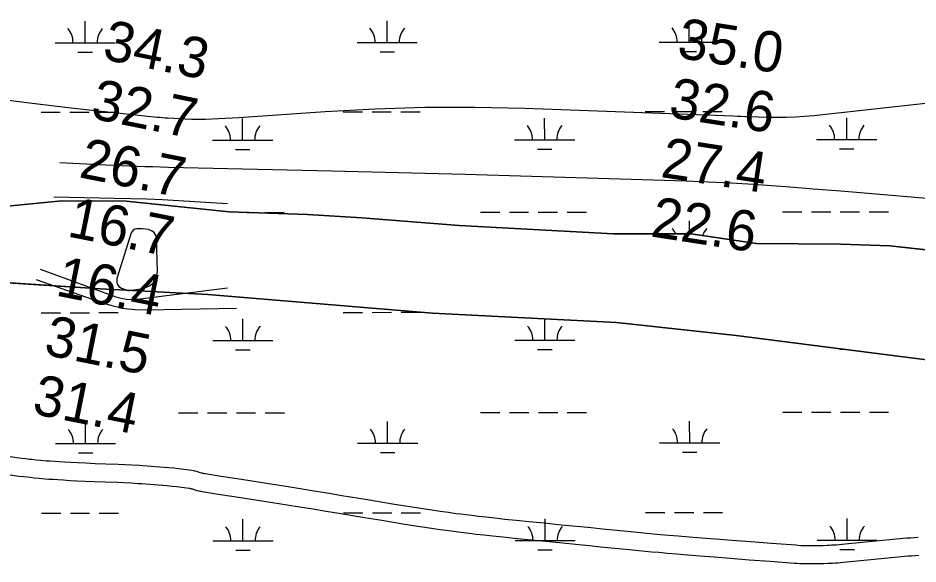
# Model space of a CAD drawing. Extents: x 3297753 to 3335611, y 652252 to 677623.
# Drawn here: x 3330202 to 3331697, y 668650 to 669556 of the extents above; entities that cross this region are included whole.
import ezdxf

# ---------------------------------------------------------------- set-up
doc = ezdxf.new("R2010")
doc.units = 0
for name, color, linetype in [('V-RIVR-EDGE', 7, 'Continuous'), ('V-RIVR-RANG', 7, 'Continuous'), ('V-ROAD-CNTR', 7, 'Continuous'), ('V-SITE-VEGE', 7, 'Continuous'), ('V-TOPO-MAJR', 7, 'Continuous'), ('V-TOPO-MINR', 7, 'Continuous'), ('V-TOPO-SHOR', 7, 'Continuous'), ('V-WETL-SWMP', 7, 'Continuous')]:
    doc.layers.add(name, color=color, linetype=linetype)

msp = doc.modelspace()

# ---------------------------------------------------------------- linework, layer by layer
at = {"layer": 'V-RIVR-EDGE'}
msp.add_spline([(3327879, 670102.9), (3327909.3, 670104.9), (3327926.7, 670106.1), (3327962.3, 670106.8), (3327996.3, 670108), (3328015, 670108.8), (3328042.3, 670105), (3328062.6, 670102.9), (3328094.5, 670098.6), (3328101.6, 670103.6), (3328106.1, 670108.1), (3328109.9, 670108.1), (3328113.2, 670105.6), (3328121.1, 670103.6), (3328140.9, 670101), (3328178.7, 670099.7), (3328196.1, 670097.6), (3328207.2, 670094.6), (3328211, 670092.1), (3328225.9, 670091.3), (3328237.1, 670091.2), (3328253.7, 670091.6), (3328283.9, 670090.3), (3328309.2, 670091.5), (3328328.3, 670093.5), (3328353.1, 670093.9), (3328373.9, 670092.6), (3328397.1, 670089.6), (3328436.4, 670086.6), (3328470, 670085.7), (3328495.3, 670084.8), (3328529.3, 670084.3), (3328562.9, 670085.9), (3328581.9, 670085.4), (3328597.2, 670084.6), (3328612.6, 670082), (3328629.2, 670079.9), (3328651.1, 670076.5), (3328668.9, 670073.6), (3328716.2, 670069.3), (3328740.2, 670068.4), (3328772.9, 670065), (3328798.2, 670063.7), (3328814, 670061.6), (3328843, 670058.2), (3328884.4, 670051.1), (3328947.8, 670045.6), (3328986.8, 670040.1), (3329014.5, 670034.6), (3329039.8, 670029.6), (3329079.1, 670019.1), (3329124.7, 670008.6), (3329210.5, 669992.7), (3329241.5, 669987.2), (3329286.7, 669980.1), (3329317.8, 669975.4), (3329352.6, 669971.2), (3329396.9, 669965.3), (3329465.7, 669959.7), (3329492.6, 669954.3), (3329527, 669948.8), (3329556, 669942.9), (3329583.8, 669936.2), (3329600.3, 669930), (3329611.5, 669928.7), (3329625.2, 669928.2), (3329648.8, 669927.8), (3329666.6, 669926.1), (3329693.2, 669922.7), (3329774.8, 669908.4), (3329850.2, 669893.7), (3329890, 669886.5), (3329918.9, 669879.8), (3329941.3, 669876.5), (3329962, 669873.1), (3329989.8, 669871), (3330069.4, 669864.5), (3330091.7, 669861.6), (3330120.7, 669856.1), (3330141.9, 669852.8), (3330170.9, 669851), (3330191.6, 669850.2), (3330212.3, 669849.7), (3330238.4, 669846.3), (3330274.1, 669840.4), (3330355.3, 669822.4), (3330381.4, 669820.3), (3330431.1, 669814.7), (3330464.7, 669813.8), (3330513.6, 669809.2), (3330561.2, 669805.7), (3330584, 669804), (3330637.1, 669801), (3330674.4, 669799.6), (3330707.9, 669797.9), (3330749.8, 669792.4), (3330780.4, 669789.8), (3330809, 669786.9), (3330831.4, 669784.7), (3330848.4, 669785.9), (3330866.6, 669789.6), (3330884.9, 669794.6), (3330893.6, 669794.1), (3330906.9, 669793.7), (3330923.4, 669790.7), (3330940.4, 669781.6), (3330946.6, 669780.7), (3330953.3, 669780.3), (3330958.2, 669786.9), (3330962, 669787.7), (3330965.7, 669787.3), (3330967.8, 669783.2), (3330973.1, 669769.5), (3330975.6, 669767), (3330981, 669764.5), (3330984.7, 669767.4), (3330987.6, 669774), (3330991.8, 669777.3), (3331000.1, 669777.7), (3331005.5, 669778.1), (3331011.3, 669781.4), (3331022.1, 669785.1), (3331023.7, 669785.5), (3331026.2, 669782.2), (3331030.3, 669776.4), (3331038.6, 669776.4), (3331044.4, 669776.8), (3331050.2, 669778), (3331054.8, 669778.8), (3331068.9, 669778.4), (3331079.3, 669779.2), (3331088, 669778.7), (3331096.7, 669779.5), (3331100.4, 669778.7), (3331108.2, 669771.2), (3331113.2, 669771.2), (3331121.1, 669772.8), (3331128.1, 669773.6), (3331143.9, 669769), (3331154.7, 669769.9), (3331158.4, 669767.8), (3331164.6, 669760.3), (3331169.6, 669760.3), (3331175.8, 669762.8), (3331180.3, 669762.7), (3331192.8, 669759.4), (3331206, 669756), (3331214.7, 669757.7), (3331223.9, 669763.5), (3331225.9, 669763), (3331237.5, 669752.7), (3331238.8, 669753.1), (3331240, 669760.1), (3331242.5, 669760.5), (3331250.4, 669755.1), (3331256.2, 669749.3), (3331262.4, 669748.4), (3331263.6, 669752.6), (3331269, 669755.1), (3331274.8, 669753.4), (3331290.1, 669744.6), (3331296.8, 669744.6), (3331310.9, 669739.6), (3331321.6, 669738.8), (3331332.4, 669738.3), (3331340.7, 669732.5), (3331349, 669731.2), (3331362.2, 669732), (3331368.9, 669729.1), (3331376.3, 669727.4), (3331379.6, 669728.7), (3331384.2, 669733.2), (3331397.5, 669728.6), (3331436.8, 669724.4), (3331469.1, 669717.3), (3331474.5, 669712.3), (3331486.1, 669701.9), (3331496.4, 669696.1), (3331511.8, 669694.4), (3331531.7, 669691.4), (3331557.3, 669686.8), (3331578.1, 669685.1), (3331588.4, 669685.1), (3331603.3, 669680.9), (3331608.7, 669678.4), (3331618.2, 669678.8), (3331625.7, 669676.3), (3331636.1, 669675.8), (3331657.2, 669675.8), (3331666.3, 669676.6), (3331680.4, 669674.5), (3331691.6, 669672.8), (3331702.8, 669669.4), (3331714.4, 669665.3), (3331719.8, 669665.7), (3331726, 669669.4), (3331732.6, 669668.5), (3331738, 669666.9), (3331755.8, 669667.6), (3331766.6, 669666.8), (3331779, 669665.5), (3331787.7, 669668.4), (3331791.9, 669670), (3331794.8, 669670), (3331801.4, 669667.9), (3331808.5, 669668.3), (3331815.5, 669663.4), (3331821.7, 669661.3), (3331825.9, 669661.7), (3331830.8, 669662.5), (3331839.1, 669661.2), (3331846.2, 669655.8), (3331852.4, 669655.8), (3331864.8, 669656.6), (3331872.3, 669657), (3331889.7, 669655.3), (3331900, 669654.9), (3331916.6, 669653.6), (3331924.1, 669652.7), (3331930.7, 669649.4), (3331935.7, 669650.2), (3331941.5, 669650.2), (3331948.1, 669650.2), (3331956.8, 669650.2), (3331966.8, 669647.2), (3331981.7, 669645.1), (3331990.8, 669643.9), (3332001.6, 669643.4), (3332005.7, 669646.3), (3332010.3, 669644.6), (3332016.5, 669642.1), (3332023.1, 669641.3), (3332039.7, 669639.2), (3332059.1, 669630.8), (3332062.5, 669632.9), (3332067, 669633.7), (3332073.7, 669634.1), (3332089, 669633.2), (3332101.4, 669633.2), (3332115.9, 669633.2), (3332125.1, 669633.2), (3332139.6, 669633.1), (3332150.3, 669632.7), (3332166.5, 669629.7), (3332179.8, 669630.5), (3332191, 669632.2), (3332200.1, 669630.1), (3332207.1, 669628.8), (3332212.9, 669629.2), (3332215.8, 669630), (3332219.5, 669629.2), (3332232.4, 669626.7), (3332234.9, 669629.2), (3332239, 669632.9), (3332244.8, 669632.9), (3332253.1, 669631.2), (3332258.1, 669632), (3332261.8, 669629.9), (3332268.5, 669629.5), (3332273, 669630.7), (3332275.1, 669632), (3332285, 669629.9), (3332290.8, 669629.8), (3332293.3, 669629.8), (3332298.3, 669629), (3332303.7, 669629.4), (3332312.8, 669630.2), (3332314.5, 669630.6), (3332354.7, 669624.3), (3332366.7, 669623.4), (3332390.7, 669623), (3332415.2, 669622.9), (3332438.8, 669617), (3332453.7, 669616.6), (3332468.6, 669614.5), (3332485.6, 669611.1), (3332505.5, 669613.2), (3332519.2, 669612.3), (3332550.3, 669608.5), (3332567.6, 669604.7), (3332646, 669592.5), (3332665, 669588.3), (3332709.7, 669577), (3332735, 669570.3), (3332776, 669559.4), (3332815.4, 669549.4), (3332854.3, 669540.6), (3332875, 669535.1), (3332887.9, 669534.7), (3332914.8, 669526.8), (3332960.8, 669517.9), (3332988.5, 669515.4), (3333017.1, 669512), (3333049.9, 669503.2), (3333078, 669496.1), (3333131.5, 669481.5), (3333169.6, 669468.9), (3333225.5, 669452.2), (3333307.1, 669428), (3333339.8, 669421.3), (3333351, 669420.8), (3333373.8, 669415), (3333402.3, 669404.1), (3333408.5, 669402.3)], degree=3, dxfattribs=at)
at = {"layer": 'V-ROAD-CNTR'}
for points in [[(3330390.5, 668813.6), (3330379, 668814.2), (3330368.1, 668814.7), (3330347.8, 668815.5), (3330330, 668816.2), (3330314.5, 668816.8), (3330301, 668817.4), (3330289.2, 668818), (3330278.9, 668818.6), (3330269.9, 668819.1), (3330262, 668819.7), (3330255.2, 668820.2), (3330249.2, 668820.6), (3330244, 668821.1), (3330239.4, 668821.5), (3330231.4, 668822.3), (3330225.4, 668822.9), (3330220.9, 668823.4), (3330214.2, 668824.2), (3330207.5, 668825), (3330188.8, 668827.5)], [(3331539.5, 668680), (3331533.7, 668679.8), (3331528.6, 668679.7), (3331524.3, 668679.7), (3331520.5, 668679.7), (3331517.1, 668679.7), (3331514.2, 668679.8), (3331509.1, 668679.9), (3331505.3, 668680), (3331502.4, 668680.1), (3331498.1, 668680.4), (3331493.8, 668680.7), (3331453.7, 668683.6), (3331418.5, 668686.3), (3331387.7, 668688.6), (3331360.8, 668690.7), (3331337.2, 668692.6), (3331316.6, 668694.3), (3331298.6, 668695.8), (3331282.8, 668697.1), (3331269, 668698.3), (3331257, 668699.4), (3331235.9, 668701.4), (3331220, 668702.9), (3331208.2, 668704), (3331190.4, 668705.8), (3331172.6, 668707.6), (3331154.1, 668709.5), (3331136.7, 668711.2), (3331104.2, 668714.4), (3331075.8, 668717.2), (3331050.9, 668719.6), (3331029.2, 668721.8), (3331010.3, 668723.8), (3330993.7, 668725.6), (3330979.2, 668727.2), (3330966.5, 668728.7), (3330955.4, 668730), (3330945.8, 668731.2), (3330937.3, 668732.2), (3330929.9, 668733.2), (3330917, 668734.9), (3330907.3, 668736.3), (3330900, 668737.3), (3330889.1, 668738.9), (3330878.2, 668740.5), (3330866.9, 668742.3), (3330845.7, 668745.7), (3330827.1, 668748.7), (3330810.9, 668751.3), (3330782.4, 668756), (3330739.8, 668763.1), (3330718.4, 668766.6), (3330697, 668770.1), (3330673.9, 668773.8), (3330653.7, 668777), (3330618.4, 668782.5), (3330565.5, 668790.8), (3330539, 668795), (3330512.7, 668799.2), (3330511.6, 668799.3), (3330510.7, 668799.5), (3330509.9, 668799.7), (3330508, 668800.2), (3330506.3, 668800.7), (3330502.9, 668801.7), (3330500.2, 668802.5), (3330498, 668803.1), (3330496.2, 668803.6), (3330494.8, 668803.9), (3330492.6, 668804.3), (3330490.5, 668804.7), (3330485.9, 668805.3), (3330481.5, 668805.9), (3330477.2, 668806.5), (3330472.9, 668807), (3330468.7, 668807.5), (3330460.4, 668808.5), (3330452.4, 668809.3), (3330444.6, 668810), (3330437.1, 668810.6), (3330429.8, 668811.2), (3330422.8, 668811.7), (3330416, 668812.2), (3330409.3, 668812.6), (3330402.9, 668813), (3330390.6, 668813.6)], [(3330389.1, 668783.7), (3330377.6, 668784.2), (3330366.8, 668784.7), (3330346.6, 668785.5), (3330328.8, 668786.2), (3330313.2, 668786.8), (3330299.6, 668787.4), (3330287.6, 668788), (3330277.1, 668788.6), (3330268, 668789.2), (3330259.9, 668789.7), (3330252.9, 668790.2), (3330246.7, 668790.7), (3330241.4, 668791.2), (3330236.6, 668791.6), (3330228.4, 668792.4), (3330222.2, 668793), (3330217.5, 668793.6), (3330210.6, 668794.4), (3330203.6, 668795.2), (3330184.8, 668797.7)], [(3331540.4, 668650), (3331534.4, 668649.9), (3331529.1, 668649.7), (3331524.5, 668649.7), (3331520.4, 668649.7), (3331516.8, 668649.7), (3331513.6, 668649.8), (3331508.2, 668649.9), (3331504.1, 668650), (3331500.9, 668650.2), (3331496.3, 668650.4), (3331491.7, 668650.7), (3331451.4, 668653.7), (3331416.2, 668656.3), (3331385.4, 668658.7), (3331358.4, 668660.8), (3331334.8, 668662.7), (3331314.1, 668664.4), (3331296.1, 668665.9), (3331280.2, 668667.2), (3331266.4, 668668.5), (3331254.3, 668669.5), (3331233.1, 668671.5), (3331217.2, 668673), (3331205.2, 668674.1), (3331187.4, 668675.9), (3331169.5, 668677.7), (3331151, 668679.6), (3331133.7, 668681.4), (3331101.3, 668684.6), (3331072.8, 668687.3), (3331047.9, 668689.8), (3331026.2, 668692), (3331007.1, 668694), (3330990.4, 668695.8), (3330975.8, 668697.4), (3330963, 668698.9), (3330951.8, 668700.2), (3330942.1, 668701.4), (3330933.5, 668702.5), (3330926, 668703.4), (3330912.9, 668705.2), (3330903.1, 668706.5), (3330895.7, 668707.6), (3330884.7, 668709.2), (3330873.6, 668710.9), (3330862.2, 668712.7), (3330840.9, 668716), (3330822.3, 668719.1), (3330806, 668721.7), (3330777.5, 668726.4), (3330734.9, 668733.5), (3330713.5, 668737), (3330692.2, 668740.5), (3330669.2, 668744.2), (3330649.1, 668747.4), (3330613.8, 668752.9), (3330560.8, 668761.2), (3330534.3, 668765.3), (3330507.7, 668769.6), (3330506, 668769.9), (3330504.3, 668770.2), (3330502.7, 668770.6), (3330500.1, 668771.3), (3330497.9, 668771.9), (3330494.4, 668773), (3330492, 668773.7), (3330490.3, 668774.1), (3330489.1, 668774.4), (3330488.4, 668774.6), (3330487.2, 668774.8), (3330486, 668775), (3330481.8, 668775.6), (3330477.6, 668776.2), (3330473.4, 668776.7), (3330469.3, 668777.3), (3330465.3, 668777.7), (3330457.2, 668778.6), (3330449.5, 668779.4), (3330442, 668780.1), (3330434.7, 668780.7), (3330427.6, 668781.3), (3330420.7, 668781.8), (3330414, 668782.2), (3330407.5, 668782.7), (3330401.3, 668783), (3330389, 668783.7)], [(3331697.4, 668693.5), (3331690.8, 668693.2), (3331684.4, 668692.8), (3331678.3, 668692.4), (3331672.3, 668692), (3331666.6, 668691.5), (3331660.9, 668691.1), (3331576.1, 668682.4), (3331571, 668682), (3331566.1, 668681.6), (3331561.5, 668681.2), (3331557.2, 668680.9), (3331553.2, 668680.7), (3331549.5, 668680.5), (3331546, 668680.3), (3331539.3, 668680)], [(3331698.6, 668663.5), (3331692.3, 668663.2), (3331686.2, 668662.9), (3331680.3, 668662.5), (3331674.6, 668662.1), (3331669.1, 668661.6), (3331663.8, 668661.2), (3331578.9, 668652.5), (3331573.4, 668652.1), (3331568.4, 668651.7), (3331563.6, 668651.3), (3331559.2, 668651), (3331555, 668650.7), (3331551.1, 668650.5), (3331547.4, 668650.3), (3331540.6, 668650)]]:
    msp.add_lwpolyline(points, dxfattribs=at)
at = {"layer": 'V-SITE-VEGE'}
for p, q in [((3330274.5, 669252.3), (3330166.3, 669241.8)), ((3330381.6, 669251.8), (3330274.5, 669252.3)), ((3330552.6, 669234.4), (3330381.6, 669251.8)), ((3330682.9, 669229.9), (3330552.6, 669234.4)), ((3330773, 669224.4), (3330682.9, 669229.9)), ((3330934.6, 669211.4), (3330773, 669224.4)), ((3331190.8, 669197.6), (3330934.6, 669211.4)), ((3331319.5, 669197.7), (3331190.8, 669197.6)), ((3331428.5, 669181.9), (3331319.5, 669197.7)), ((3331568.1, 669180.7), (3331428.5, 669181.9)), ((3331650.3, 669178.1), (3331568.1, 669180.7)), ((3331829.2, 669157.8), (3331650.3, 669178.1)), ((3330031.1, 669126.8), (3330338.7, 669106.5)), ((3330338.7, 669106.5), (3330517.2, 669097.1)), ((3330517.2, 669097.1), (3330890.2, 669066.1)), ((3330890.2, 669066.1), (3331196.1, 669050.4)), ((3331196.1, 669050.4), (3331395.1, 669029.1)), ((3331395.1, 669029.1), (3331720.2, 668987.6))]:
    msp.add_line(p, q, dxfattribs=at)
at = {"layer": 'V-TOPO-MAJR'}
for points in [[(3332105, 669222.6), (3331659.4, 669260.9), (3331614, 669264.7), (3331568.5, 669268.4), (3331523, 669272.1), (3331477.5, 669275.6), (3331461.3, 669276.9), (3331423.9, 669279.5), (3331386.5, 669281.8), (3331349.1, 669283.5), (3331311.7, 669285), (3331165.5, 669289.7), (3331054.9, 669293.1), (3330944.4, 669296.3), (3330833.8, 669299.2), (3330723.2, 669301.9), (3330451.7, 669308.1), (3330438.6, 669308.4), (3330425.6, 669308.8), (3330412.6, 669309.2), (3330399.6, 669309.7), (3330386.6, 669310.2), (3330373.6, 669310.8), (3330360.6, 669311.4), (3330347.6, 669312), (3330270.9, 669315.9)], [(3330231.9, 669121.7), (3330345.4, 669082.4), (3330362, 669077.6), (3330378.9, 669074), (3330396.1, 669072.2), (3330413.4, 669071.6), (3330564.9, 669074.6)]]:
    msp.add_lwpolyline(points, dxfattribs=at)
at = {"layer": 'V-TOPO-MINR'}
for points in [[(3330147, 669424.6), (3330220.6, 669415), (3330294.3, 669406.4), (3330433, 669391.6), (3330437.5, 669391.2), (3330441.9, 669390.8), (3330446.4, 669390.5), (3330450.9, 669390.2), (3330479.5, 669388.7), (3330490.6, 669388.3), (3330501.8, 669388.1), (3330512.9, 669388.2), (3330524.1, 669388.5), (3330535.2, 669389), (3330546.4, 669389.6), (3330557.5, 669390.3), (3330568.6, 669391), (3330712, 669401), (3330794.8, 669405.4), (3330877.7, 669408.1), (3330960.6, 669408.1), (3331043.5, 669406.4), (3331390, 669393.5), (3331396.7, 669393.3), (3331403.3, 669393.1), (3331410, 669392.8), (3331416.6, 669392.6), (3331447.5, 669391.5), (3331462.8, 669391.2), (3331478.1, 669391.3), (3331493.3, 669391.9), (3331508.6, 669392.9), (3331523.8, 669394.4), (3332206.1, 669469.3)], [(3330549.8, 669247.5), (3330468.5, 669252.5), (3330441.8, 669254), (3330415.1, 669255.2), (3330388.4, 669256.1), (3330361.7, 669256.7), (3330261.1, 669258.5)], [(3330426.6, 669116.4), (3330431, 669124.8), (3330433.2, 669135), (3330431.8, 669190.3), (3330430.4, 669195.7), (3330427.9, 669200.1), (3330423.7, 669203), (3330418.4, 669204.9), (3330408.4, 669206), (3330406.9, 669206.2), (3330403.8, 669206.3), (3330402.2, 669206.2), (3330398.6, 669206), (3330395.6, 669205.3), (3330393.1, 669204), (3330391.2, 669201.9), (3330389.7, 669199.2), (3330365.9, 669123.6), (3330365.6, 669118.6), (3330366.6, 669114.1), (3330369.4, 669110.6), (3330373.5, 669107.7), (3330383, 669104), (3330383.9, 669103.7), (3330385.8, 669103.5), (3330386.8, 669103.6), (3330409.3, 669106.8), (3330419, 669110.7), (3330426.6, 669116.4)], [(3330238.3, 669139.2), (3330364.3, 669093.4), (3330373, 669090.9), (3330381.9, 669089.3), (3330390.9, 669088.9), (3330400, 669089.4), (3330549.6, 669108.4)]]:
    msp.add_lwpolyline(points, dxfattribs=at)
at = {"layer": 'V-TOPO-SHOR'}
for points in [[(3331720.2, 668987.6), (3331395.1, 669029.1), (3331196.1, 669050.4), (3330890.2, 669066.1), (3330517.2, 669097.1), (3330338.7, 669106.5), (3330031.1, 669126.8), (3329903.8, 669132.9), (3329608.2, 669170.5), (3329459, 669185.3), (3329308.8, 669176.9), (3329235.9, 669178.2), (3329235.6, 669190.6), (3329251.6, 669231.3), (3329368.4, 669273), (3329431.6, 669288.6), (3329519.7, 669298.5), (3329684.2, 669294.9), (3329815, 669274.9), (3329842.2, 669265.5)], [(3330104.8, 669238.7), (3330166.3, 669241.8), (3330274.5, 669252.3), (3330381.6, 669251.8), (3330552.6, 669234.4), (3330682.9, 669229.9), (3330773, 669224.4), (3330934.6, 669211.4), (3331190.8, 669197.6), (3331319.5, 669197.7), (3331428.5, 669181.9), (3331568.1, 669180.7), (3331650.3, 669178.1), (3331829.2, 669157.8), (3331970.7, 669142.7), (3332150.7, 669136.3), (3332374.7, 669109.4), (3332490.8, 669115.4), (3332648.1, 669088.3)]]:
    msp.add_lwpolyline(points, dxfattribs=at)
at = {"layer": 'V-WETL-SWMP'}
for p, q in [((3330313.2, 669515), (3330313.1, 669551)), ((3330815.1, 669515.6), (3330815, 669551.6)), ((3331317, 669516.1), (3331316.9, 669552.1)), ((3330263.2, 669515), (3330363.2, 669515.1)), ((3330765.1, 669515.5), (3330865.1, 669515.6)), ((3331267, 669516), (3331367, 669516.1)), ((3330301.2, 669499.6), (3330325.2, 669499.6)), ((3330803.1, 669500.1), (3330827.1, 669500.1)), ((3331305, 669500.6), (3331329, 669500.7)), ((3330239.9, 669399.5), (3330271.9, 669399.6)), ((3330287.9, 669399.6), (3330319.9, 669399.6)), ((3330335.9, 669399.6), (3330367.9, 669399.7)), ((3330741.8, 669400.1), (3330773.8, 669400.1)), ((3330789.8, 669400.1), (3330821.8, 669400.1)), ((3330837.8, 669400.2), (3330869.8, 669400.2)), ((3331243.7, 669400.6), (3331275.7, 669400.6)), ((3331291.7, 669400.6), (3331323.7, 669400.6)), ((3331339.7, 669400.7), (3331371.7, 669400.7)), ((3330574.8, 669353.5), (3330574.7, 669389.5)), ((3331076.7, 669354), (3331076.6, 669390)), ((3331578.6, 669354.5), (3331578.5, 669390.5)), ((3330524.8, 669353.4), (3330624.8, 669353.5)), ((3331026.7, 669353.9), (3331126.7, 669354)), ((3331528.6, 669354.4), (3331628.6, 669354.5)), ((3330562.8, 669338), (3330586.8, 669338)), ((3331064.7, 669338.5), (3331088.7, 669338.5)), ((3331566.6, 669339), (3331590.6, 669339.1)), ((3330274.5, 669252.3), (3330166.3, 669241.8)), ((3330381.6, 669251.8), (3330274.5, 669252.3)), ((3330552.6, 669234.4), (3330381.6, 669251.8)), ((3330682.9, 669229.9), (3330552.6, 669234.4)), ((3330581.7, 669233.4), (3330596, 669233.4)), ((3330612, 669233.4), (3330644, 669233.5)), ((3330970, 669233.8), (3331002, 669233.8)), ((3331018, 669233.8), (3331050, 669233.9)), ((3331066, 669233.9), (3331098, 669233.9)), ((3331114, 669233.9), (3331146, 669234)), ((3331471.9, 669234.3), (3331503.9, 669234.3)), ((3331519.9, 669234.3), (3331551.9, 669234.4)), ((3331567.9, 669234.4), (3331599.9, 669234.4)), ((3331615.9, 669234.4), (3331647.9, 669234.5)), ((3330773, 669224.4), (3330682.9, 669229.9)), ((3330934.6, 669211.4), (3330773, 669224.4)), ((3331317.3, 669197.7), (3331317.3, 669219.4)), ((3331190.8, 669197.6), (3330934.6, 669211.4)), ((3331319.5, 669197.7), (3331190.8, 669197.6)), ((3331428.5, 669181.9), (3331319.5, 669197.7)), ((3331568.1, 669180.7), (3331428.5, 669181.9)), ((3331650.3, 669178.1), (3331568.1, 669180.7)), ((3331829.2, 669157.8), (3331650.3, 669178.1)), ((3330031.1, 669126.8), (3330338.7, 669106.5)), ((3330338.7, 669106.5), (3330517.2, 669097.1)), ((3330517.2, 669097.1), (3330890.2, 669066.1)), ((3330240.2, 669066.9), (3330272.2, 669066.9)), ((3330288.2, 669066.9), (3330320.2, 669066.9)), ((3330336.2, 669067), (3330368.2, 669067)), ((3330575.1, 669020.8), (3330575.1, 669056.8)), ((3330742.1, 669067.4), (3330774.1, 669067.4)), ((3330790.1, 669067.4), (3330822.1, 669067.5)), ((3330838.1, 669067.5), (3330870.1, 669067.5)), ((3330890.2, 669066.1), (3331196.1, 669050.4)), ((3331077, 669021.3), (3331077, 669056.5)), ((3331196.1, 669050.4), (3331395.1, 669029.1)), ((3331395.1, 669029.1), (3331720.2, 668987.6)), ((3330525.1, 669020.7), (3330625.1, 669020.8)), ((3331027, 669021.2), (3331127, 669021.3)), ((3330563.1, 669005.3), (3330587.1, 669005.4)), ((3331065, 669005.8), (3331089, 669005.9)), ((3331566.9, 669006.4), (3331572.9, 669006.4)), ((3330468.4, 668900.6), (3330500.4, 668900.6)), ((3330516.4, 668900.6), (3330548.4, 668900.7)), ((3330564.4, 668900.7), (3330596.4, 668900.7)), ((3330612.4, 668900.7), (3330644.4, 668900.8)), ((3330970.3, 668901.1), (3331002.3, 668901.1)), ((3331018.3, 668901.2), (3331050.3, 668901.2)), ((3331066.3, 668901.2), (3331098.3, 668901.2)), ((3331114.3, 668901.3), (3331146.3, 668901.3)), ((3331472.2, 668901.6), (3331504.2, 668901.7)), ((3331520.2, 668901.7), (3331552.2, 668901.7)), ((3331568.2, 668901.7), (3331600.2, 668901.8)), ((3331616.2, 668901.8), (3331648.2, 668901.8)), ((3330313.8, 668849.7), (3330313.8, 668885.7)), ((3330815.8, 668850.2), (3330815.7, 668886.2)), ((3331317.7, 668850.7), (3331317.6, 668886.7)), ((3330263.8, 668849.6), (3330363.8, 668849.8)), ((3330765.8, 668850.2), (3330865.8, 668850.3)), ((3331267.7, 668850.7), (3331367.7, 668850.8)), ((3330301.9, 668834.3), (3330325.9, 668834.3)), ((3330803.8, 668834.8), (3330827.8, 668834.8)), ((3331305.7, 668835.3), (3331329.7, 668835.3)), ((3330240.6, 668734.2), (3330272.6, 668734.2)), ((3330288.6, 668734.2), (3330320.6, 668734.3)), ((3330336.6, 668734.3), (3330368.6, 668734.3)), ((3330742.5, 668734.7), (3330774.5, 668734.7)), ((3330790.5, 668734.8), (3330822.5, 668734.8)), ((3330838.5, 668734.8), (3330870.5, 668734.8)), ((3331077.4, 668688.6), (3331077.3, 668724.6)), ((3331244.4, 668735.2), (3331276.4, 668735.2)), ((3331292.4, 668735.3), (3331324.4, 668735.3)), ((3331340.4, 668735.3), (3331372.4, 668735.3)), ((3331579.3, 668689.1), (3331579.2, 668725.1)), ((3330575.4, 668688.1), (3330575.4, 668724.1)), ((3330525.4, 668688.1), (3330625.4, 668688.2)), ((3331027.4, 668688.6), (3331127.4, 668688.7)), ((3331529.3, 668689.1), (3331629.3, 668689.2)), ((3330563.5, 668672.7), (3330587.5, 668672.7)), ((3331065.4, 668673.2), (3331089.4, 668673.2)), ((3331567.3, 668673.7), (3331591.3, 668673.7))]:
    msp.add_line(p, q, dxfattribs=at)
for centre, start, end in [((3330257.9, 669515.5), 359.2865, 40.8301), ((3330368.4, 669515.6), 139.2865, 180.8301), ((3330759.8, 669516), 359.2865, 40.8301), ((3330870.3, 669516.1), 139.2865, 180.8301), ((3331261.7, 669516.5), 359.2865, 40.8301), ((3331372.2, 669516.6), 139.2865, 180.8301), ((3330519.5, 669353.9), 359.2865, 40.8301), ((3330630, 669354), 139.2865, 180.8301), ((3331021.4, 669354.4), 359.2865, 40.8301), ((3331131.9, 669354.5), 139.2865, 180.8301), ((3331523.3, 669354.9), 359.2865, 40.8301), ((3331633.8, 669355), 139.2865, 180.8301), ((3331262.1, 669183.8), 23.239, 40.8301), ((3331372.6, 669183.9), 139.2865, 161.8691), ((3330519.9, 669021.2), 359.2865, 40.8301), ((3330630.4, 669021.3), 139.2865, 180.8301), ((3331021.8, 669021.7), 359.2865, 40.8301), ((3331132.3, 669021.8), 139.2865, 180.8301), ((3331262.4, 668851.1), 359.2865, 40.8301), ((3331372.9, 668851.3), 139.2865, 180.8301), ((3330258.6, 668850.1), 359.2865, 40.8301), ((3330369.1, 668850.2), 139.2865, 180.8301), ((3330760.5, 668850.6), 359.2865, 40.8301), ((3330871, 668850.7), 139.2865, 180.8301), ((3330520.2, 668688.5), 359.2865, 40.8301), ((3330630.7, 668688.6), 139.2865, 180.8301), ((3331022.1, 668689), 359.2865, 40.8301), ((3331132.6, 668689.1), 139.2865, 180.8301), ((3331524, 668689.5), 359.2865, 40.8301), ((3331634.5, 668689.7), 139.2865, 180.8301)]:
    msp.add_arc(centre, 35.2, start, end, dxfattribs=at)

# ---------------------------------------------------------------- texts
at = {"layer": 'V-RIVR-RANG'}
for s, rotation, p in [('34.3', 348.6283, (3330340.2, 669488.1)), ('35.0', 351.2283, (3331295, 669490.5)), ('32.7', 348.6283, (3330320.7, 669390)), ('32.6', 351.2283, (3331281.1, 669391.5)), ('26.7', 348.6283, (3330301.2, 669292)), ('27.4', 351.2283, (3331267.9, 669292.3)), ('16.7', 348.6283, (3330281.7, 669193.9)), ('22.6', 351.2283, (3331251.1, 669193.7)), ('16.4', 348.6283, (3330262.3, 669095.8)), ('31.5', 348.6283, (3330242.8, 668997.7)), ('31.4', 348.6283, (3330223.3, 668899.6))]:
    msp.add_text(s, height=67, rotation=rotation, dxfattribs=at).set_placement(p)

doc.saveas('drawing.dxf')
